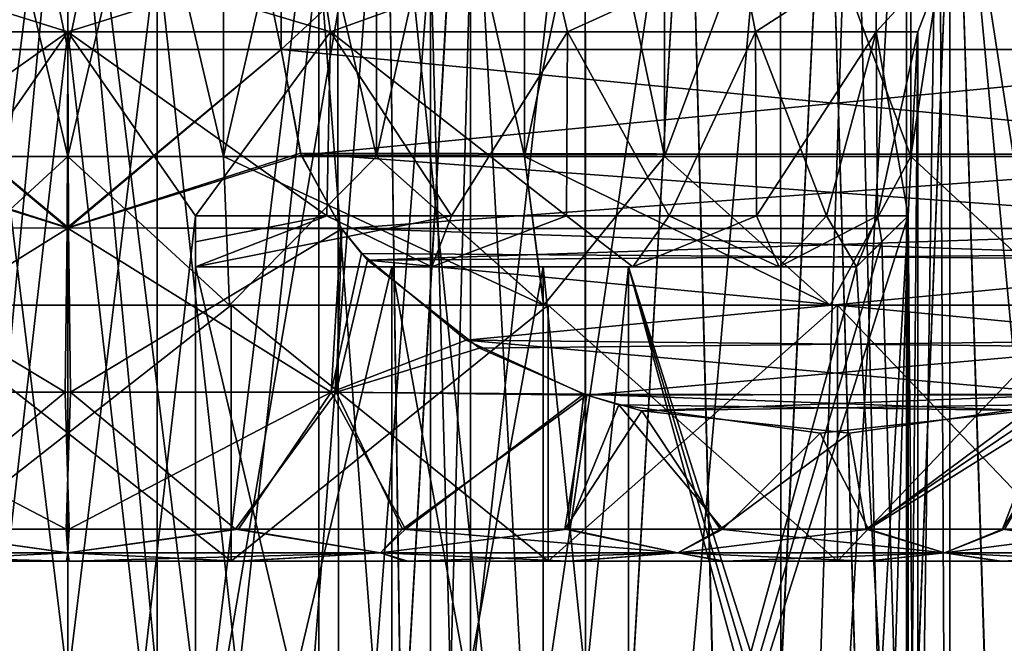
# Model space of a CAD drawing. Header units: metres. Extents: x -90 to 90, y -173 to 74.
# Tile 513 of 564: x 59.62 to 67.33, y 23.36 to 28.23. Entities that reach past the tile are written whole.
import ezdxf

# ---------------------------------------------------------------- set-up
doc = ezdxf.new("R2010")
doc.units = ezdxf.units.M
doc.layers.add('solid_509418_01', color=7, linetype='CONTINUOUS')

msp = doc.modelspace()

# ---------------------------------------------------------------- linework, layer by layer
at = {"layer": 'solid_509418_01'}
for points in [[(60, 28, 13), (60, 36, 13), (58.330128, 36, 12.892304)], [(58.330128, 28, 12.892304), (60, 28, 13), (58.330128, 36, 12.892304)], [(58.330128, 28, -12.892304), (58.330128, 36, -12.892304), (60, 36, -13)], [(60, 28, -13), (58.330128, 28, -12.892304), (60, 36, -13)], [(61.669872, 28, 12.892304), (61.669872, 36, 12.892304), (60, 36, 13)], [(60, 28, 13), (61.669872, 28, 12.892304), (60, 36, 13)], [(60, 28, -13), (60, 36, -13), (61.669872, 36, -12.892304)], [(61.669872, 28, -12.892304), (60, 28, -13), (61.669872, 36, -12.892304)], [(61.669872, 28, 12.892304), (70.330124, 36, 7.892305), (61.669872, 36, 12.892304)], [(61.669872, 28, 12.892304), (70.330124, 28, 7.892305), (70.330124, 36, 7.892305)], [(70.330124, 28, -7.892305), (61.669872, 36, -12.892304), (70.330124, 36, -7.892305)], [(61.669872, 28, -12.892304), (61.669872, 36, -12.892304), (70.330124, 28, -7.892305)], [(58.781998, 27.162001, 9.23553), (58.781506, 32.338001, 9.235465), (59.999569, 32.338001, 9.3155)], [(58.781818, 27.162001, -9.235506), (59.999912, 27.162001, -9.3155), (58.782372, 32.338001, -9.235579)], [(60.000088, 27.162001, 9.3155), (58.781998, 27.162001, 9.23553), (59.999569, 32.338001, 9.3155)], [(59.999912, 27.162001, -9.3155), (60.000431, 32.338001, -9.3155), (58.782372, 32.338001, -9.235579)], [(60.000088, 27.162001, 9.3155), (59.999569, 32.338001, 9.3155), (61.217628, 32.338001, 9.235579)], [(59.999912, 27.162001, -9.3155), (61.218002, 27.162001, -9.23553), (60.000431, 32.338001, -9.3155)], [(61.218182, 27.162001, 9.235506), (60.000088, 27.162001, 9.3155), (61.217628, 32.338001, 9.235579)], [(61.218002, 27.162001, -9.23553), (61.218494, 32.338001, -9.235465), (60.000431, 32.338001, -9.3155)], [(61.218182, 27.162001, 9.235506), (61.217628, 32.338001, 9.235579), (62.415245, 32.338001, 8.996951)], [(61.218002, 27.162001, -9.23553), (62.415642, 27.162001, -8.996844), (61.218494, 32.338001, -9.235465)], [(62.415821, 27.162001, 8.996797), (61.218182, 27.162001, 9.235506), (62.415245, 32.338001, 8.996951)], [(62.415642, 27.162001, -8.996844), (62.4161, 32.338001, -8.996721), (61.218494, 32.338001, -9.235465)], [(62.415821, 27.162001, 8.996797), (62.415245, 32.338001, 8.996951), (63.572144, 32.338001, 8.603392)], [(62.415642, 27.162001, -8.996844), (63.572552, 27.162001, -8.603221), (62.4161, 32.338001, -8.996721)], [(63.572723, 27.162001, 8.60315), (62.415821, 27.162001, 8.996797), (63.572144, 32.338001, 8.603392)], [(63.572552, 27.162001, -8.603221), (63.572968, 32.338001, -8.603049), (62.4161, 32.338001, -8.996721)], [(63.572723, 27.162001, 8.60315), (63.572144, 32.338001, 8.603392), (64.667511, 32.338001, 8.061817)], [(63.572552, 27.162001, -8.603221), (64.667908, 27.161999, -8.061587), (63.572968, 32.338001, -8.603049)], [(64.66806, 27.161999, 8.061497), (63.572723, 27.162001, 8.60315), (64.667511, 32.338001, 8.061817)], [(64.667908, 27.161999, -8.061587), (64.668266, 32.338001, -8.06138), (63.572968, 32.338001, -8.603049)], [(64.66806, 27.161999, 8.061497), (64.667511, 32.338001, 8.061817), (66.595932, 32.338001, 6.578163)], [(64.667908, 27.161999, -8.061587), (66.596291, 27.162001, -6.577804), (64.668266, 32.338001, -8.06138)], [(66.596413, 27.162001, 6.577681), (64.66806, 27.161999, 8.061497), (66.595932, 32.338001, 6.578163)], [(66.596291, 27.162001, -6.577804), (66.596527, 32.338001, -6.577569), (64.668266, 32.338001, -8.06138)], [(66.596413, 27.162001, 6.577681), (66.595932, 32.338001, 6.578163), (67.399361, 32.337997, 5.659327)], [(66.596291, 27.162001, -6.577804), (67.399719, 27.162003, -5.658859), (66.596527, 32.338001, -6.577569)], [(67.399834, 27.162001, 5.658709), (66.596413, 27.162001, 6.577681), (67.399361, 32.337997, 5.659327)], [(67.399719, 27.162003, -5.658859), (67.399918, 32.337997, -5.6586), (66.596527, 32.338001, -6.577569)], [(57.867241, 13.8, 6.56205), (60, 31, 6.9), (60, 13.8, 6.9)], [(57.892887, 30.999996, 6.570394), (60, 31, 6.9), (57.867241, 13.8, 6.56205)], [(57.892029, 30.999996, -6.570118), (57.867241, 13.8, -6.56205), (60, 13.8, -6.9)], [(57.892029, 30.999996, -6.570118), (60, 13.8, -6.9), (60, 31, -6.9)], [(62.132759, 13.8, -6.56205), (62.107113, 30.999996, -6.570394), (60, 31, -6.9)], [(60, 13.8, -6.9), (62.132759, 13.8, -6.56205), (60, 31, -6.9)], [(60, 13.8, 6.9), (60, 31, 6.9), (62.107971, 30.999996, 6.570118)], [(62.132759, 13.8, 6.56205), (60, 13.8, 6.9), (62.107971, 30.999996, 6.570118)], [(62.132759, 13.8, -6.56205), (63.115177, 31.000002, -6.156758), (62.107113, 30.999996, -6.570394)], [(62.132759, 13.8, 6.56205), (62.107971, 30.999996, 6.570118), (63.116104, 31.000004, 6.15629)], [(62.132759, 13.8, 6.56205), (63.116104, 31.000004, 6.15629), (64.046997, 30.999994, 5.588542)], [(62.132759, 13.8, -6.56205), (64.055878, 13.8, -5.581933), (63.115177, 31.000002, -6.156758)], [(64.055878, 13.8, 5.581933), (62.132759, 13.8, 6.56205), (64.046997, 30.999994, 5.588542)], [(64.055878, 13.8, -5.581933), (64.046219, 30.999996, -5.589104), (63.115177, 31.000002, -6.156758)], [(64.055878, 13.8, -5.581933), (65.57634, 31.000002, -4.063793), (64.046219, 30.999996, -5.589104)], [(64.055878, 13.8, 5.581933), (64.046997, 30.999994, 5.588542), (65.576851, 31.000002, 4.063094)], [(64.055878, 13.8, -5.581933), (65.581932, 13.8, -4.055875), (65.57634, 31.000002, -4.063793)], [(65.581932, 13.8, 4.055875), (64.055878, 13.8, 5.581933), (65.576851, 31.000002, 4.063094)], [(65.581932, 13.8, -4.055875), (66.14431, 31, -3.139663), (65.57634, 31.000002, -4.063793)], [(65.581932, 13.8, 4.055875), (65.576851, 31.000002, 4.063094), (66.144722, 31, 3.138854)], [(65.581932, 13.8, -4.055875), (66.56205, 13.8, -2.132757), (66.14431, 31, -3.139663)], [(65.581932, 13.8, 4.055875), (66.144722, 31, 3.138854), (66.561081, 31, 2.135944)], [(66.56205, 13.8, 2.132757), (65.581932, 13.8, 4.055875), (66.561081, 31, 2.135944)], [(66.56205, 13.8, -2.132757), (66.560799, 31, -2.136813), (66.14431, 31, -3.139663)], [(66.56205, 13.8, -2.132757), (66.814682, 31, -1.081715), (66.560799, 31, -2.136813)], [(66.56205, 13.8, 2.132757), (66.561081, 31, 2.135944), (66.814819, 31, 1.080829)], [(66.56205, 13.8, -2.132757), (66.900002, 13.8), (66.814682, 31, -1.081715)], [(66.900002, 13.8), (66.56205, 13.8, 2.132757), (66.814819, 31, 1.080829)], [(66.900002, 13.8), (66.900002, 31, -0.000445), (66.814682, 31, -1.081715)], [(66.900002, 13.8), (66.814819, 31, 1.080829), (66.900002, 31, -0.000445)], [(58.636555, 15.961881, -10.388408), (57.509415, 30.499996, -10.17718), (60, 30.5, -10.4775)], [(60, 15.961881, 10.4775), (60, 30.5, 10.4775), (57.509468, 30.499996, 10.177193)], [(58.635685, 15.961881, 10.388294), (60, 15.961881, 10.4775), (57.509468, 30.499996, 10.177193)], [(58.636555, 15.961881, -10.388408), (60, 30.5, -10.4775), (60, 15.961881, -10.4775)], [(62.490532, 30.499996, -10.177193), (60, 15.961881, -10.4775), (60, 30.5, -10.4775)], [(61.363445, 15.961881, 10.388408), (60, 30.5, 10.4775), (60, 15.961881, 10.4775)], [(61.363445, 15.961881, 10.388408), (62.490585, 30.499996, 10.17718), (60, 30.5, 10.4775)], [(61.364315, 15.961881, -10.388294), (60, 15.961881, -10.4775), (62.490532, 30.499996, -10.177193)], [(61.363445, 15.961881, 10.388408), (62.703533, 15.961881, 10.122693), (62.490585, 30.499996, 10.17718)], [(62.7052, 15.961881, -10.122248), (61.364315, 15.961881, -10.388294), (62.490532, 30.499996, -10.177193)], [(62.7052, 15.961881, -10.122248), (62.490532, 30.499996, -10.177193), (64.854973, 30.5, -9.284785)], [(64.000961, 15.961881, 9.683507), (64.855042, 30.5, 9.284749), (62.490585, 30.499996, 10.17718)], [(62.703533, 15.961881, 10.122693), (64.000961, 15.961881, 9.683507), (62.490585, 30.499996, 10.17718)], [(64.00367, 15.961881, -9.682386), (62.7052, 15.961881, -10.122248), (64.854973, 30.5, -9.284785)], [(64.000961, 15.961881, 9.683507), (65.229935, 15.961881, 9.078865), (64.855042, 30.5, 9.284749)], [(65.2341, 15.961881, -9.076462), (64.00367, 15.961881, -9.682386), (64.854973, 30.5, -9.284785)], [(65.2341, 15.961881, -9.076462), (64.854973, 30.5, -9.284785), (65.940865, 30.5, -8.630422)], [(65.229935, 15.961881, 9.078865), (65.940926, 30.5, 8.630378), (64.855042, 30.5, 9.284749)], [(65.229935, 15.961881, 9.078865), (66.370476, 15.961881, 8.318354), (65.940926, 30.5, 8.630378)], [(66.374794, 15.961881, -8.315045), (65.2341, 15.961881, -9.076462), (65.940865, 30.5, -8.630422)], [(66.374794, 15.961881, -8.315045), (65.940865, 30.5, -8.630422), (66.939148, 30.5, -7.850239)], [(66.370476, 15.961881, 8.318354), (66.939201, 30.5, 7.85019), (65.940926, 30.5, 8.630378)], [(66.370476, 15.961881, 8.318354), (67.402588, 15.961881, 7.414829), (66.939201, 30.5, 7.85019)], [(67.406265, 15.961881, -7.411157), (66.374794, 15.961881, -8.315045), (66.939148, 30.5, -7.850239)], [(67.406265, 15.961881, -7.411157), (66.939148, 30.5, -7.850239), (68.61795, 30.5, -5.958935)], [(68.307732, 15.961881, 6.384322), (68.617996, 30.5, 5.958874), (66.939201, 30.5, 7.85019)], [(67.402588, 15.961881, 7.414829), (68.307732, 15.961881, 6.384322), (66.939201, 30.5, 7.85019)], [(58.039276, 28.753868, 6.677609), (57.945038, 28.136932, 6.324526), (60, 28.136932, 6.65)], [(60, 28.753868, -6.959518), (60, 28.136932, -6.65), (57.945038, 28.136932, -6.324526)], [(60, 28.753868, -6.959518), (57.945038, 28.136932, -6.324526), (58.039276, 28.753868, -6.677609)], [(58.039276, 28.753868, 6.677609), (60, 28.136932, 6.65), (60, 28.753868, 6.959518)], [(59.299309, 28.799999, -3.071033), (59.299309, 17.299999, -3.071033), (60.700691, 17.299999, -3.071033)], [(59.299309, 28.799999, -3.071033), (60.700691, 17.299999, -3.071033), (60.700691, 28.799999, -3.071033)], [(60.700691, 28.799999, 3.071033), (60.700691, 17.299999, 3.071033), (59.299309, 17.299999, 3.071033)], [(59.299309, 28.799999, 3.071033), (60.700691, 28.799999, 3.071033), (59.299309, 17.299999, 3.071033)], [(60, 28.753868, 6.959518), (60, 28.136932, 6.65), (62.054962, 28.136932, 6.324526)], [(61.960724, 28.753868, 6.677609), (60, 28.753868, 6.959518), (62.054962, 28.136932, 6.324526)], [(61.960724, 28.753868, -6.677609), (62.054962, 28.136932, -6.324526), (60, 28.136932, -6.65)], [(61.960724, 28.753868, -6.677609), (60, 28.136932, -6.65), (60, 28.753868, -6.959518)], [(60.700691, 28.799999, -3.071033), (60.700691, 17.299999, -3.071033), (61.964172, 17.299999, -2.462604)], [(60.700691, 28.799999, -3.071033), (61.964172, 17.299999, -2.462604), (61.964172, 28.799999, -2.462604)], [(61.964172, 28.799999, 2.462604), (61.964172, 17.299999, 2.462604), (60.700691, 17.299999, 3.071033)], [(60.700691, 28.799999, 3.071033), (61.964172, 28.799999, 2.462604), (60.700691, 17.299999, 3.071033)], [(61.960724, 28.753868, 6.677609), (62.054962, 28.136932, 6.324526), (63.7626, 28.753868, 5.854719)], [(63.7626, 28.753868, -5.854719), (62.054962, 28.136932, -6.324526), (61.960724, 28.753868, -6.677609)], [(61.964172, 28.799999, -2.462604), (61.964172, 17.299999, -2.462604), (62.837952, 17.299999, -1.366794)], [(61.964172, 28.799999, -2.462604), (62.837952, 17.299999, -1.366794), (62.837952, 28.799999, -1.366794)], [(62.837952, 28.799999, 1.366794), (62.837952, 17.299999, 1.366794), (61.964172, 17.299999, 2.462604)], [(61.964172, 28.799999, 2.462604), (62.837952, 28.799999, 1.366794), (61.964172, 17.299999, 2.462604)], [(63.7626, 28.753868, 5.854719), (62.054962, 28.136932, 6.324526), (63.908772, 28.136932, 5.379963)], [(63.7626, 28.753868, -5.854719), (63.908772, 28.136932, -5.379963), (62.054962, 28.136932, -6.324526)], [(62.837952, 28.799999, -1.366794), (62.837952, 17.299999, -1.366794), (63.150002, 17.299999)], [(63.150002, 28.799999), (63.150002, 17.299999), (62.837952, 17.299999, 1.366794)], [(62.837952, 28.799999, -1.366794), (63.150002, 17.299999), (63.150002, 28.799999)], [(62.837952, 28.799999, 1.366794), (63.150002, 28.799999), (62.837952, 17.299999, 1.366794)], [(63.7626, 28.753868, 5.854719), (63.908772, 28.136932, 5.379963), (65.259651, 28.753868, 4.557515)], [(65.259651, 28.753868, -4.557515), (63.908772, 28.136932, -5.379963), (63.7626, 28.753868, -5.854719)], [(65.259651, 28.753868, 4.557515), (63.908772, 28.136932, 5.379963), (65.379967, 28.136932, 3.908772)], [(65.259651, 28.753868, -4.557515), (65.379967, 28.136932, -3.908772), (63.908772, 28.136932, -5.379963)], [(65.259651, 28.753868, 4.557515), (65.379967, 28.136932, 3.908772), (66.330597, 28.753868, 2.891088)], [(66.330597, 28.753868, -2.891088), (65.379967, 28.136932, -3.908772), (65.259651, 28.753868, -4.557515)], [(66.330597, 28.753868, 2.891088), (65.379967, 28.136932, 3.908772), (66.324524, 28.136932, 2.054963)], [(66.330597, 28.753868, -2.891088), (66.324524, 28.136932, -2.054963), (65.379967, 28.136932, -3.908772)], [(66.88868, 28.753868, 0.990443), (66.324524, 28.136932, 2.054963), (66.650002, 28.136932)], [(66.330597, 28.753868, 2.891088), (66.324524, 28.136932, 2.054963), (66.88868, 28.753868, 0.990443)], [(66.88868, 28.753868, -0.990443), (66.650002, 28.136932), (66.324524, 28.136932, -2.054963)], [(66.88868, 28.753868, -0.990443), (66.324524, 28.136932, -2.054963), (66.330597, 28.753868, -2.891088)], [(66.88868, 28.753868, 0.990443), (66.650002, 28.136932), (66.88868, 28.753868, -0.990443)], [(59, 26.700006, 6.574382), (60, 28.136932, 6.65), (57.945038, 28.136932, 6.324526)], [(57.973438, 26.700006, -6.333683), (57.945038, 28.136932, -6.324526), (60, 28.136932, -6.65)], [(57.973438, 26.700006, -6.333683), (60, 28.136932, -6.65), (59, 26.700006, -6.574382)], [(59, 26.700006, 6.574382), (60, 17.963068, 6.65), (60, 28.136932, 6.65)], [(59, 19.399994, -6.574382), (60, 28.136932, -6.65), (60, 17.963068, -6.65)], [(59, 19.399994, -6.574382), (59, 26.700006, -6.574382), (60, 28.136932, -6.65)], [(62.026562, 26.700006, 6.333683), (62.054962, 28.136932, 6.324526), (60, 28.136932, 6.65)], [(61, 19.399994, 6.574382), (60, 28.136932, 6.65), (60, 17.963068, 6.65)], [(61, 19.399994, 6.574382), (61, 26.700006, 6.574382), (60, 28.136932, 6.65)], [(62.026562, 26.700006, 6.333683), (60, 28.136932, 6.65), (61, 26.700006, 6.574382)], [(61, 26.700006, -6.574382), (60, 17.963068, -6.65), (60, 28.136932, -6.65)], [(61, 26.700006, -6.574382), (60, 28.136932, -6.65), (62.054962, 28.136932, -6.324526)], [(62.026554, 26.700006, -6.333686), (61, 26.700006, -6.574382), (62.054962, 28.136932, -6.324526)], [(63.002209, 26.700006, -5.933737), (62.026554, 26.700006, -6.333686), (62.054962, 28.136932, -6.324526)], [(62.026562, 26.700006, 6.333683), (63.002224, 26.700006, 5.933731), (62.054962, 28.136932, 6.324526)], [(63.902386, 26.700006, 5.384596), (63.908772, 28.136932, 5.379963), (62.054962, 28.136932, 6.324526)], [(63.002224, 26.700006, 5.933731), (63.902386, 26.700006, 5.384596), (62.054962, 28.136932, 6.324526)], [(63.002209, 26.700006, -5.933737), (62.054962, 28.136932, -6.324526), (63.908772, 28.136932, -5.379963)], [(63.90237, 26.700006, -5.384609), (63.002209, 26.700006, -5.933737), (63.908772, 28.136932, -5.379963)], [(64.704254, 26.700006, -4.700264), (63.90237, 26.700006, -5.384609), (63.908772, 28.136932, -5.379963)], [(63.902386, 26.700006, 5.384596), (64.704277, 26.700006, 4.700242), (63.908772, 28.136932, 5.379963)], [(64.704277, 26.700006, 4.700242), (65.379967, 28.136932, 3.908772), (63.908772, 28.136932, 5.379963)], [(64.704254, 26.700006, -4.700264), (63.908772, 28.136932, -5.379963), (65.379967, 28.136932, -3.908772)], [(65.388031, 26.700006, -3.897648), (64.704254, 26.700006, -4.700264), (65.379967, 28.136932, -3.908772)], [(64.704277, 26.700006, 4.700242), (65.388054, 26.700006, 3.897608), (65.379967, 28.136932, 3.908772)], [(65.936836, 26.700006, 2.996078), (66.324524, 28.136932, 2.054963), (65.379967, 28.136932, 3.908772)], [(65.388054, 26.700006, 3.897608), (65.936836, 26.700006, 2.996078), (65.379967, 28.136932, 3.908772)], [(65.388031, 26.700006, -3.897648), (65.379967, 28.136932, -3.908772), (66.324524, 28.136932, -2.054963)], [(65.936806, 26.700006, -2.99613), (65.388031, 26.700006, -3.897648), (66.324524, 28.136932, -2.054963)], [(66.33567, 26.700006, -2.020334), (65.936806, 26.700006, -2.99613), (66.324524, 28.136932, -2.054963)], [(65.936836, 26.700006, 2.996078), (66.335686, 26.700006, 2.020291), (66.324524, 28.136932, 2.054963)], [(66.574379, 26.700006, 1), (66.650002, 28.136932), (66.324524, 28.136932, 2.054963)], [(66.335686, 26.700006, 2.020291), (66.574379, 26.700006, 1), (66.324524, 28.136932, 2.054963)], [(66.33567, 26.700006, -2.020334), (66.324524, 28.136932, -2.054963), (66.650002, 28.136932)], [(66.574379, 26.700006, -1), (66.33567, 26.700006, -2.020334), (66.650002, 28.136932)], [(66.574379, 26.700006, 1), (66.650002, 17.963068), (66.650002, 28.136932)], [(66.574379, 19.399994, -1), (66.650002, 28.136932), (66.650002, 17.963068)], [(66.574379, 19.399994, -1), (66.574379, 26.700006, -1), (66.650002, 28.136932)], [(59.995228, 26.60667, -12.80194), (58.173267, 27.174551, -12.801743), (58.330128, 28, -12.892304)], [(58.178989, 27.189516, 12.805046), (60.004772, 26.60667, 12.80194), (58.330128, 28, 12.892304)], [(60.004772, 26.60667, 12.80194), (60, 28, 13), (58.330128, 28, 12.892304)], [(59.995228, 26.60667, -12.80194), (58.330128, 28, -12.892304), (60, 28, -13)], [(59.995228, 26.60667, -12.80194), (60, 28, -13), (61.669872, 28, -12.892304)], [(61.821011, 27.189516, -12.805046), (59.995228, 26.60667, -12.80194), (61.669872, 28, -12.892304)], [(60.004772, 26.60667, 12.80194), (61.669872, 28, 12.892304), (60, 28, 13)], [(60.004772, 26.60667, 12.80194), (61.826733, 27.174551, 12.801743), (61.669872, 28, 12.892304)], [(61.826733, 27.174551, 12.801743), (70.330124, 28, 7.892305), (61.669872, 28, 12.892304)], [(70.173126, 27.17421, -7.982948), (61.669872, 28, -12.892304), (70.330124, 28, -7.892305)], [(61.821011, 27.189516, -12.805046), (61.669872, 28, -12.892304), (70.173126, 27.17421, -7.982948)], [(61.826733, 27.174551, 12.801743), (70.179184, 27.190025, 7.979452), (70.330124, 28, 7.892305)], [(59.995228, 26.60667, -12.80194), (57.856495, 26.598705, -12.618853), (58.173267, 27.174551, -12.801743)], [(58.178989, 27.189516, 12.805046), (57.860184, 26.604078, 12.620982), (60.004772, 26.60667, 12.80194)], [(59.999912, 27.162001, -9.3155), (58.734268, 26, -10.400743), (61.265553, 26, -10.400765)], [(58.781818, 27.162001, -9.235506), (58.734268, 26, -10.400743), (59.999912, 27.162001, -9.3155)], [(60.000088, 27.162001, 9.3155), (61.265732, 26, 10.400743), (58.734447, 26, 10.400765)], [(60.000088, 27.162001, 9.3155), (58.734447, 26, 10.400765), (58.781998, 27.162001, 9.23553)], [(61.821011, 27.189516, -12.805046), (62.139816, 26.604078, -12.620982), (59.995228, 26.60667, -12.80194)], [(59.999912, 27.162001, -9.3155), (61.265553, 26, -10.400765), (61.218002, 27.162001, -9.23553)], [(61.218182, 27.162001, 9.235506), (61.265732, 26, 10.400743), (60.000088, 27.162001, 9.3155)], [(60.004772, 26.60667, 12.80194), (62.143505, 26.598705, 12.618853), (61.826733, 27.174551, 12.801743)], [(61.218002, 27.162001, -9.23553), (61.265553, 26, -10.400765), (63.723301, 26, -9.79349)], [(61.218002, 27.162001, -9.23553), (63.723301, 26, -9.79349), (62.415642, 27.162001, -8.996844)], [(62.415821, 27.162001, 8.996797), (61.265732, 26, 10.400743), (61.218182, 27.162001, 9.235506)], [(62.415821, 27.162001, 8.996797), (63.723476, 26, 9.793424), (61.265732, 26, 10.400743)], [(61.821011, 27.189516, -12.805046), (70.173126, 27.17421, -7.982948), (69.856628, 26.598894, -8.165679)], [(61.821011, 27.189516, -12.805046), (69.856628, 26.598894, -8.165679), (62.139816, 26.604078, -12.620982)], [(62.143505, 26.598705, 12.618853), (70.179184, 27.190025, 7.979452), (61.826733, 27.174551, 12.801743)], [(62.143505, 26.598705, 12.618853), (69.860199, 26.604099, 8.16362), (70.179184, 27.190025, 7.979452)], [(62.415642, 27.162001, -8.996844), (63.723301, 26, -9.79349), (63.572552, 27.162001, -8.603221)], [(63.572723, 27.162001, 8.60315), (63.723476, 26, 9.793424), (62.415821, 27.162001, 8.996797)], [(63.572552, 27.162001, -8.603221), (63.723301, 26, -9.79349), (65.96357, 26, -8.614727)], [(63.572552, 27.162001, -8.603221), (65.96357, 26, -8.614727), (64.667908, 27.161999, -8.061587)], [(64.66806, 27.161999, 8.061497), (63.723476, 26, 9.793424), (63.572723, 27.162001, 8.60315)], [(64.66806, 27.161999, 8.061497), (65.963715, 26, 8.614626), (63.723476, 26, 9.793424)], [(64.667908, 27.161999, -8.061587), (65.96357, 26, -8.614727), (66.596291, 27.162001, -6.577804)], [(66.596413, 27.162001, 6.577681), (65.963715, 26, 8.614626), (64.66806, 27.161999, 8.061497)], [(66.596291, 27.162001, -6.577804), (65.96357, 26, -8.614727), (67.852753, 26, -6.936333)], [(66.596413, 27.162001, 6.577681), (67.852875, 26, 6.936195), (65.963715, 26, 8.614626)], [(66.596291, 27.162001, -6.577804), (67.852753, 26, -6.936333), (67.399719, 27.162003, -5.658859)], [(67.399834, 27.162001, 5.658709), (67.852875, 26, 6.936195), (66.596413, 27.162001, 6.577681)], [(59, 26.700006, 6.574382), (59, 19.399994, 6.574382), (60, 17.963068, 6.65)], [(61, 26.700006, -6.574382), (61, 19.399994, -6.574382), (60, 17.963068, -6.65)], [(61, 26.496225, 6.368184), (61, 26.700006, 6.574382), (61, 19.399994, 6.574382)], [(62.026562, 26.700006, 6.333683), (61, 26.700006, 6.574382), (61, 26.496225, 6.368184)], [(61, 26.496225, 6.368184), (61, 26.299999, 6.169481), (62.026562, 26.700006, 6.333683)], [(62.848293, 26.299999, 5.563205), (62.026562, 26.700006, 6.333683), (61, 26.299999, 6.169481)], [(61, 19.603773, -6.368184), (61, 19.399994, -6.574382), (61, 26.700006, -6.574382)], [(61, 26.495544, -6.367493), (61, 26.700006, -6.574382), (62.026554, 26.700006, -6.333686)], [(61, 19.799999, -4.387482), (61, 19.799999, -6.169481), (61, 26.700006, -6.574382)], [(61, 19.603773, -6.368184), (61, 26.700006, -6.574382), (61, 19.799999, -6.169481)], [(61, 26.495544, -6.367493), (61, 19.799999, -4.387482), (61, 26.700006, -6.574382)], [(61, 26.299999, -6.169481), (62.026554, 26.700006, -6.333686), (63.002209, 26.700006, -5.933737)], [(61, 26.495544, -6.367493), (62.026554, 26.700006, -6.333686), (61, 26.299999, -6.169481)], [(61, 26.299999, -6.169481), (63.002209, 26.700006, -5.933737), (62.848206, 26.299999, -5.563251)], [(62.848293, 26.299999, 5.563205), (63.002224, 26.700006, 5.933731), (62.026562, 26.700006, 6.333683)], [(62.848206, 26.299999, -5.563251), (63.002209, 26.700006, -5.933737), (63.90237, 26.700006, -5.384609)], [(62.848206, 26.299999, -5.563251), (63.90237, 26.700006, -5.384609), (64.420845, 26.299999, -4.417914)], [(62.848293, 26.299999, 5.563205), (63.902386, 26.700006, 5.384596), (63.002224, 26.700006, 5.933731)], [(64.420952, 26.299999, 4.417811), (63.902386, 26.700006, 5.384596), (62.848293, 26.299999, 5.563205)], [(64.420845, 26.299999, -4.417914), (63.90237, 26.700006, -5.384609), (64.704254, 26.700006, -4.700264)], [(64.420952, 26.299999, 4.417811), (64.704277, 26.700006, 4.700242), (63.902386, 26.700006, 5.384596)], [(64.387482, 19.799999, 1), (66.169479, 19.799999, 1), (66.574379, 26.700006, 1)], [(66.3685, 26.496542, 1), (64.387482, 19.799999, 1), (66.574379, 26.700006, 1)], [(64.420845, 26.299999, -4.417914), (64.704254, 26.700006, -4.700264), (65.388031, 26.700006, -3.897648)], [(64.420845, 26.299999, -4.417914), (65.388031, 26.700006, -3.897648), (65.565666, 26.299999, -2.843435)], [(65.565727, 26.299999, 2.843322), (64.704277, 26.700006, 4.700242), (64.420952, 26.299999, 4.417811)], [(65.565727, 26.299999, 2.843322), (65.388054, 26.700006, 3.897608), (64.704277, 26.700006, 4.700242)], [(65.565666, 26.299999, -2.843435), (65.388031, 26.700006, -3.897648), (65.936806, 26.700006, -2.99613)], [(65.565727, 26.299999, 2.843322), (65.936836, 26.700006, 2.996078), (65.388054, 26.700006, 3.897608)], [(65.565666, 26.299999, -2.843435), (65.936806, 26.700006, -2.99613), (66.33567, 26.700006, -2.020334)], [(65.565666, 26.299999, -2.843435), (66.33567, 26.700006, -2.020334), (66.169479, 26.299999, -1)], [(66.169479, 26.299999, 1), (65.936836, 26.700006, 2.996078), (65.565727, 26.299999, 2.843322)], [(66.169479, 26.299999, 1), (66.335686, 26.700006, 2.020291), (65.936836, 26.700006, 2.996078)], [(66.369591, 19.602383, 1), (66.574379, 26.700006, 1), (66.169479, 19.799999, 1)], [(66.3685, 26.496542, 1), (66.335686, 26.700006, 2.020291), (66.169479, 26.299999, 1)], [(66.369461, 26.49749, -1), (66.169479, 26.299999, -1), (66.33567, 26.700006, -2.020334)], [(66.33567, 26.700006, -2.020334), (66.574379, 26.700006, -1), (66.369461, 26.49749, -1)], [(66.3685, 26.496542, 1), (66.574379, 26.700006, 1), (66.335686, 26.700006, 2.020291)], [(66.369461, 26.49749, -1), (66.574379, 26.700006, -1), (66.574379, 19.399994, -1)], [(66.369591, 19.602383, 1), (66.574379, 19.399994, 1), (66.574379, 26.700006, 1)], [(66.574379, 26.700006, 1), (66.574379, 19.399994, 1), (66.650002, 17.963068)], [(59.995228, 26.60667, -12.80194), (59.979328, 25.321339, -12.221922), (57.856495, 26.598705, -12.618853)], [(57.856495, 26.598705, -12.618853), (59.979328, 25.321339, -12.221922), (57.898895, 25.321339, -12.039982)], [(57.860184, 26.604078, 12.620982), (57.939632, 25.321339, 12.04702), (60.004772, 26.60667, 12.80194)], [(60.004772, 26.60667, 12.80194), (57.939632, 25.321339, 12.04702), (60.020672, 25.321339, 12.221922)], [(59.995228, 26.60667, -12.80194), (62.060368, 25.321339, -12.04702), (59.979328, 25.321339, -12.221922)], [(62.139816, 26.604078, -12.620982), (62.060368, 25.321339, -12.04702), (59.995228, 26.60667, -12.80194)], [(60.004772, 26.60667, 12.80194), (60.020672, 25.321339, 12.221922), (62.143505, 26.598705, 12.618853)], [(62.143505, 26.598705, 12.618853), (60.020672, 25.321339, 12.221922), (62.101105, 25.321339, 12.039982)], [(62.298195, 26.404497, -12.529544), (62.060368, 25.321339, -12.04702), (62.139816, 26.604078, -12.620982)], [(62.344471, 26.352173, 12.502825), (62.143505, 26.598705, 12.618853), (62.101105, 25.321339, 12.039982)], [(62.139816, 26.604078, -12.620982), (69.856628, 26.598894, -8.165679), (69.656525, 26.353275, -8.281211)], [(62.298195, 26.404497, -12.529544), (62.139816, 26.604078, -12.620982), (69.656525, 26.353275, -8.281211)], [(62.344471, 26.352173, 12.502825), (69.860199, 26.604099, 8.16362), (62.143505, 26.598705, 12.618853)], [(62.344471, 26.352173, 12.502825), (69.702652, 26.405472, 8.254576), (69.860199, 26.604099, 8.16362)], [(61, 26.496225, 6.368184), (61, 19.399994, 6.574382), (61, 26.299999, 6.169481)], [(61, 26.495544, -6.367493), (61, 26.299999, -6.169481), (61, 19.799999, -4.387482)], [(66.3685, 26.496542, 1), (66.169479, 26.299999, 1), (64.387482, 19.799999, 1)], [(66.369461, 26.49749, -1), (66.574379, 19.399994, -1), (66.169479, 26.299999, -1)], [(63.117146, 25.726233, -12.056722), (62.060368, 25.321339, -12.04702), (62.298195, 26.404497, -12.529544)], [(63.220745, 25.66572, 11.996909), (62.344471, 26.352173, 12.502825), (62.101105, 25.321339, 12.039982)], [(63.117146, 25.726233, -12.056722), (62.298195, 26.404497, -12.529544), (69.656525, 26.353275, -8.281211)], [(62.344471, 26.352173, 12.502825), (68.884689, 25.727339, 8.72683), (69.702652, 26.405472, 8.254576)], [(63.220745, 25.66572, 11.996909), (68.884689, 25.727339, 8.72683), (62.344471, 26.352173, 12.502825)], [(63.117146, 25.726233, -12.056722), (69.656525, 26.353275, -8.281211), (68.781715, 25.667105, -8.786283)], [(61, 26.299999, 4.387482), (61, 26.299999, 6.169481), (61, 19.399994, 6.574382)], [(61, 19.604456, 6.367493), (61, 26.299999, 4.387482), (61, 19.399994, 6.574382)], [(61, 26.299999, -4.387482), (64.420845, 26.299999, -4.417914), (65.565666, 26.299999, -2.843435)], [(62.534561, 26.299999, -3.718333), (61, 26.299999, -4.387482), (65.565666, 26.299999, -2.843435)], [(61, 26.299999, -6.169481), (62.848206, 26.299999, -5.563251), (64.420845, 26.299999, -4.417914)], [(61, 26.299999, -4.387482), (61, 26.299999, -6.169481), (64.420845, 26.299999, -4.417914)], [(61, 19.799999, -4.387482), (61, 26.299999, -6.169481), (61, 26.299999, -4.387482)], [(61, 19.799999, -4.387482), (61, 26.299999, -4.387482), (62.534561, 26.299999, -3.718333)], [(61, 19.799999, -4.387482), (62.534561, 26.299999, -3.718333), (62.534561, 19.799999, -3.718333)], [(61, 26.299999, 4.387482), (62.848293, 26.299999, 5.563205), (61, 26.299999, 6.169481)], [(61, 26.299999, 4.387482), (64.420952, 26.299999, 4.417811), (62.848293, 26.299999, 5.563205)], [(61, 26.299999, 4.387482), (62.534561, 26.299999, 3.718333), (64.420952, 26.299999, 4.417811)], [(62.534561, 19.799999, 3.718333), (62.534561, 26.299999, 3.718333), (61, 26.299999, 4.387482)], [(61, 19.799999, 4.387482), (61, 26.299999, 4.387482), (61, 19.799999, 6.169481)], [(61, 19.604456, 6.367493), (61, 19.799999, 6.169481), (61, 26.299999, 4.387482)], [(62.534561, 19.799999, 3.718333), (61, 26.299999, 4.387482), (61, 19.799999, 4.387482)], [(63.718334, 26.299999, -2.53456), (62.534561, 26.299999, -3.718333), (65.565666, 26.299999, -2.843435)], [(62.534561, 19.799999, -3.718333), (62.534561, 26.299999, -3.718333), (63.718334, 26.299999, -2.53456)], [(62.534561, 19.799999, -3.718333), (63.718334, 26.299999, -2.53456), (63.718334, 19.799999, -2.53456)], [(62.534561, 26.299999, 3.718333), (65.565727, 26.299999, 2.843322), (64.420952, 26.299999, 4.417811)], [(62.534561, 26.299999, 3.718333), (63.718334, 26.299999, 2.53456), (65.565727, 26.299999, 2.843322)], [(63.718334, 19.799999, 2.53456), (63.718334, 26.299999, 2.53456), (62.534561, 26.299999, 3.718333)], [(63.718334, 19.799999, 2.53456), (62.534561, 26.299999, 3.718333), (62.534561, 19.799999, 3.718333)], [(63.718334, 26.299999, -2.53456), (65.565666, 26.299999, -2.843435), (66.169479, 26.299999, -1)], [(64.387482, 26.299999, -1), (63.718334, 26.299999, -2.53456), (66.169479, 26.299999, -1)], [(63.718334, 19.799999, -2.53456), (63.718334, 26.299999, -2.53456), (64.387482, 26.299999, -1)], [(63.718334, 19.799999, -2.53456), (64.387482, 26.299999, -1), (64.387482, 19.799999, -1)], [(63.718334, 26.299999, 2.53456), (64.387482, 26.299999, 1), (65.565727, 26.299999, 2.843322)], [(64.387482, 19.799999, 1), (64.387482, 26.299999, 1), (63.718334, 26.299999, 2.53456)], [(64.387482, 19.799999, 1), (63.718334, 26.299999, 2.53456), (63.718334, 19.799999, 2.53456)], [(64.387482, 26.299999, -1), (66.169479, 26.299999, -1), (66.574379, 19.399994, -1)], [(66.368393, 19.603565, -1), (64.387482, 26.299999, -1), (66.574379, 19.399994, -1)], [(64.387482, 19.799999, -1), (64.387482, 26.299999, -1), (66.169479, 19.799999, -1)], [(66.368393, 19.603565, -1), (66.169479, 19.799999, -1), (64.387482, 26.299999, -1)], [(64.387482, 26.299999, 1), (66.169479, 26.299999, 1), (65.565727, 26.299999, 2.843322)], [(64.387482, 19.799999, 1), (66.169479, 26.299999, 1), (64.387482, 26.299999, 1)], [(58.722385, 26, -10.522661), (58.722385, 24, -10.522661), (61.277615, 24, -10.522661)], [(58.722385, 26, -10.522661), (61.277615, 24, -10.522661), (61.277615, 26, -10.522661)], [(61.277615, 26, 10.522661), (61.277615, 24, 10.522661), (58.722385, 24, 10.522661)], [(58.722385, 26, 10.522661), (61.277615, 26, 10.522661), (58.722385, 24, 10.522661)], [(58.734447, 26, 10.400765), (61.277615, 26, 10.522661), (58.722385, 26, 10.522661)], [(61.265553, 26, -10.400765), (58.722385, 26, -10.522661), (61.277615, 26, -10.522661)], [(61.265553, 26, -10.400765), (58.734268, 26, -10.400743), (58.722385, 26, -10.522661)], [(58.734447, 26, 10.400765), (61.265732, 26, 10.400743), (61.277615, 26, 10.522661)], [(61.265553, 26, -10.400765), (61.277615, 26, -10.522661), (63.758614, 26, -9.911188)], [(63.723301, 26, -9.79349), (61.265553, 26, -10.400765), (63.758614, 26, -9.911188)], [(61.265732, 26, 10.400743), (63.758614, 26, 9.911188), (61.277615, 26, 10.522661)], [(61.265732, 26, 10.400743), (63.723476, 26, 9.793424), (63.758614, 26, 9.911188)], [(61.277615, 26, -10.522661), (61.277615, 24, -10.522661), (63.758614, 24, -9.911188)], [(61.277615, 26, -10.522661), (63.758614, 24, -9.911188), (63.758614, 26, -9.911188)], [(63.758614, 26, 9.911188), (63.758614, 24, 9.911188), (61.277615, 24, 10.522661)], [(61.277615, 26, 10.522661), (63.758614, 26, 9.911188), (61.277615, 24, 10.522661)], [(63.723301, 26, -9.79349), (63.758614, 26, -9.911188), (66.021225, 26, -8.723756)], [(65.96357, 26, -8.614727), (63.723301, 26, -9.79349), (66.021225, 26, -8.723756)], [(63.723476, 26, 9.793424), (66.021225, 26, 8.723756), (63.758614, 26, 9.911188)], [(63.723476, 26, 9.793424), (65.963715, 26, 8.614626), (66.021225, 26, 8.723756)], [(63.758614, 26, -9.911188), (63.758614, 24, -9.911188), (66.021225, 24, -8.723756)], [(63.758614, 26, -9.911188), (66.021225, 24, -8.723756), (66.021225, 26, -8.723756)], [(66.021225, 26, 8.723756), (66.021225, 24, 8.723756), (63.758614, 24, 9.911188)], [(63.758614, 26, 9.911188), (66.021225, 26, 8.723756), (63.758614, 24, 9.911188)], [(65.96357, 26, -8.614727), (66.021225, 26, -8.723756), (67.933968, 26, -7.029331)], [(67.852753, 26, -6.936333), (65.96357, 26, -8.614727), (67.933968, 26, -7.029331)], [(65.963715, 26, 8.614626), (67.933968, 26, 7.029331), (66.021225, 26, 8.723756)], [(65.963715, 26, 8.614626), (67.852875, 26, 6.936195), (67.933968, 26, 7.029331)], [(66.021225, 26, -8.723756), (66.021225, 24, -8.723756), (67.933968, 24, -7.029331)], [(66.021225, 26, -8.723756), (67.933968, 24, -7.029331), (67.933968, 26, -7.029331)], [(67.933968, 26, 7.029331), (67.933968, 24, 7.029331), (66.021225, 24, 8.723756)], [(66.021225, 26, 8.723756), (67.933968, 26, 7.029331), (66.021225, 24, 8.723756)], [(63.117146, 25.726233, -12.056722), (64.036736, 25.305733, -11.525795), (62.060368, 25.321339, -12.04702)], [(63.220745, 25.66572, 11.996909), (62.101105, 25.321339, 12.039982), (64.05986, 25.29814, 11.512447)], [(63.117146, 25.726233, -12.056722), (68.781715, 25.667105, -8.786283), (67.940613, 25.298288, -9.271892)], [(63.117146, 25.726233, -12.056722), (67.940613, 25.298288, -9.271892), (64.036736, 25.305733, -11.525795)], [(63.220745, 25.66572, 11.996909), (64.05986, 25.29814, 11.512447), (68.884689, 25.727339, 8.72683)], [(68.884689, 25.727339, 8.72683), (64.05986, 25.29814, 11.512447), (67.963654, 25.305866, 9.258588)], [(58.687298, 24.25, -11.230732), (57.898895, 25.321339, -12.039982), (59.979328, 25.321339, -12.221922)], [(57.939632, 25.321339, 12.04702), (58.664616, 24.25, 11.228057), (59.988583, 24.25, 11.307183)], [(60.020672, 25.321339, 12.221922), (57.939632, 25.321339, 12.04702), (59.988583, 24.25, 11.307183)], [(60.011417, 24.25, -11.307183), (58.687298, 24.25, -11.230732), (59.979328, 25.321339, -12.221922)], [(60.011417, 24.25, -11.307183), (59.979328, 25.321339, -12.221922), (62.060368, 25.321339, -12.04702)], [(60.020672, 25.321339, 12.221922), (59.988583, 24.25, 11.307183), (61.312702, 24.25, 11.230732)], [(61.335384, 24.25, -11.228057), (60.011417, 24.25, -11.307183), (62.060368, 25.321339, -12.04702)], [(62.101105, 25.321339, 12.039982), (60.020672, 25.321339, 12.221922), (61.312702, 24.25, 11.230732)], [(62.101105, 25.321339, 12.039982), (61.312702, 24.25, 11.230732), (62.619503, 24.25, 10.999578)], [(62.64172, 24.25, -10.994264), (61.335384, 24.25, -11.228057), (62.060368, 25.321339, -12.04702)], [(62.64172, 24.25, -10.994264), (62.060368, 25.321339, -12.04702), (64.036736, 25.305733, -11.525795)], [(64.05986, 25.29814, 11.512447), (62.101105, 25.321339, 12.039982), (62.619503, 24.25, 10.999578)], [(64.05986, 25.29814, 11.512447), (62.619503, 24.25, 10.999578), (63.890072, 24.25, 10.616961)], [(63.911457, 24.25, -10.609101), (62.64172, 24.25, -10.994264), (64.036736, 25.305733, -11.525795)], [(64.491806, 25.175964, 11.26306), (64.05986, 25.29814, 11.512447), (63.890072, 24.25, 10.616961)], [(63.911457, 24.25, -10.609101), (64.036736, 25.305733, -11.525795), (64.311005, 25.222818, -11.367448)], [(64.036736, 25.305733, -11.525795), (67.940613, 25.298288, -9.271892), (67.511391, 25.176748, -9.519702)], [(64.036736, 25.305733, -11.525795), (67.511391, 25.176748, -9.519702), (64.311005, 25.222818, -11.367448)], [(67.963654, 25.305866, 9.258588), (64.05986, 25.29814, 11.512447), (64.491806, 25.175964, 11.26306)], [(67.963654, 25.305866, 9.258588), (64.491806, 25.175964, 11.26306), (67.69165, 25.223558, 9.415629)], [(66.26564, 24.25, -9.412456), (67.511391, 25.176748, -9.519702), (67.940613, 25.298288, -9.271892)], [(67.329788, 24.25, -8.609687), (66.26564, 24.25, -9.412456), (67.940613, 25.298288, -9.271892)], [(67.963654, 25.305866, 9.258588), (67.312134, 24.25, 8.624689), (68.281898, 24.25, 7.698225)], [(67.963654, 25.305866, 9.258588), (67.69165, 25.223558, 9.415629), (67.312134, 24.25, 8.624689)], [(65.123856, 24.25, -10.079613), (63.911457, 24.25, -10.609101), (64.311005, 25.222818, -11.367448)], [(64.311005, 25.222818, -11.367448), (67.511391, 25.176748, -9.519702), (65.88588, 25.000965, -10.458193)], [(65.123856, 24.25, -10.079613), (64.311005, 25.222818, -11.367448), (65.88588, 25.000965, -10.458193)], [(67.69165, 25.223558, 9.415629), (64.491806, 25.175964, 11.26306), (66.117249, 25.001019, 10.324612)], [(67.69165, 25.223558, 9.415629), (66.117249, 25.001019, 10.324612), (66.246582, 24.25, 9.425114)], [(67.69165, 25.223558, 9.415629), (66.246582, 24.25, 9.425114), (67.312134, 24.25, 8.624689)], [(64.491806, 25.175964, 11.26306), (63.890072, 24.25, 10.616961), (65.1036, 24.25, 10.089888)], [(66.117249, 25.001019, 10.324612), (64.491806, 25.175964, 11.26306), (65.1036, 24.25, 10.089888)], [(66.26564, 24.25, -9.412456), (65.88588, 25.000965, -10.458193), (67.511391, 25.176748, -9.519702)], [(66.117249, 25.001019, 10.324612), (65.1036, 24.25, 10.089888), (66.246582, 24.25, 9.425114)], [(66.26564, 24.25, -9.412456), (65.123856, 24.25, -10.079613), (65.88588, 25.000965, -10.458193)], [(60, 24.064585, 10.999305), (58.664616, 24.25, 11.228057), (57.552425, 24.064585, 10.723529)], [(57.552425, 24.064585, -10.723529), (58.687298, 24.25, -11.230732), (60, 24.064585, -10.999305)], [(60, 24.064585, 10.999305), (59.988583, 24.25, 11.307183), (58.664616, 24.25, 11.228057)], [(60, 24.064585, -10.999305), (58.687298, 24.25, -11.230732), (60.011417, 24.25, -11.307183)], [(60, 24.064585, 10.999305), (61.312702, 24.25, 11.230732), (59.988583, 24.25, 11.307183)], [(62.447575, 24.064585, 10.723529), (61.312702, 24.25, 11.230732), (60, 24.064585, 10.999305)], [(60, 24.064585, -10.999305), (60.011417, 24.25, -11.307183), (61.335384, 24.25, -11.228057)], [(60, 24.064585, -10.999305), (61.335384, 24.25, -11.228057), (62.447575, 24.064585, -10.723529)], [(62.447575, 24.064585, 10.723529), (62.619503, 24.25, 10.999578), (61.312702, 24.25, 11.230732)], [(62.447575, 24.064585, -10.723529), (61.335384, 24.25, -11.228057), (62.64172, 24.25, -10.994264)], [(64.772423, 24.064585, 9.91003), (62.619503, 24.25, 10.999578), (62.447575, 24.064585, 10.723529)], [(62.447575, 24.064585, -10.723529), (62.64172, 24.25, -10.994264), (63.911457, 24.25, -10.609101)], [(62.447575, 24.064585, -10.723529), (63.911457, 24.25, -10.609101), (64.772423, 24.064585, -9.91003)], [(64.772423, 24.064585, 9.91003), (63.890072, 24.25, 10.616961), (62.619503, 24.25, 10.999578)], [(64.772423, 24.064585, 9.91003), (65.1036, 24.25, 10.089888), (63.890072, 24.25, 10.616961)], [(64.772423, 24.064585, -9.91003), (63.911457, 24.25, -10.609101), (65.123856, 24.25, -10.079613)], [(66.857956, 24.064585, 8.599603), (65.1036, 24.25, 10.089888), (64.772423, 24.064585, 9.91003)], [(64.772423, 24.064585, -9.91003), (65.123856, 24.25, -10.079613), (66.26564, 24.25, -9.412456)], [(64.772423, 24.064585, -9.91003), (66.26564, 24.25, -9.412456), (66.857956, 24.064585, -8.599603)], [(66.857956, 24.064585, 8.599603), (66.246582, 24.25, 9.425114), (65.1036, 24.25, 10.089888)], [(66.857956, 24.064585, 8.599603), (67.312134, 24.25, 8.624689), (66.246582, 24.25, 9.425114)], [(66.857956, 24.064585, -8.599603), (66.26564, 24.25, -9.412456), (67.329788, 24.25, -8.609687)], [(68.599602, 24.064585, 6.857954), (67.312134, 24.25, 8.624689), (66.857956, 24.064585, 8.599603)], [(66.857956, 24.064585, -8.599603), (67.329788, 24.25, -8.609687), (68.297592, 24.25, -7.681309)], [(66.857956, 24.064585, -8.599603), (68.297592, 24.25, -7.681309), (68.599602, 24.064585, -6.857954)], [(68.599602, 24.064585, 6.857954), (68.281898, 24.25, 7.698225), (67.312134, 24.25, 8.624689)], [(57.552425, 24.064585, 10.723529), (58.654415, 24, 10.560265), (59.989323, 24, 10.645675)], [(60, 24.064585, 10.999305), (57.552425, 24.064585, 10.723529), (59.989323, 24, 10.645675)], [(57.552425, 24.064585, -10.723529), (60, 24.064585, -10.999305), (58.675613, 24, -10.562945)], [(60, 24.064585, -10.999305), (60.010677, 24, -10.645675), (58.675613, 24, -10.562945)], [(60, 24.064585, 10.999305), (59.989323, 24, 10.645675), (61.324387, 24, 10.562945)], [(62.447575, 24.064585, 10.723529), (60, 24.064585, 10.999305), (61.324387, 24, 10.562945)], [(60, 24.064585, -10.999305), (62.447575, 24.064585, -10.723529), (60.010677, 24, -10.645675)], [(62.447575, 24.064585, -10.723529), (61.345585, 24, -10.560265), (60.010677, 24, -10.645675)], [(62.447575, 24.064585, 10.723529), (61.324387, 24, 10.562945), (62.639385, 24, 10.313273)], [(62.447575, 24.064585, -10.723529), (62.66008, 24, -10.307956), (61.345585, 24, -10.560265)], [(62.447575, 24.064585, 10.723529), (62.639385, 24, 10.313273), (63.912056, 24, 9.900915)], [(64.772423, 24.064585, 9.91003), (62.447575, 24.064585, 10.723529), (63.912056, 24, 9.900915)], [(62.447575, 24.064585, -10.723529), (64.772423, 24.064585, -9.91003), (62.66008, 24, -10.307956)], [(64.772423, 24.064585, -9.91003), (63.931866, 24, -9.893066), (62.66008, 24, -10.307956)], [(64.772423, 24.064585, 9.91003), (63.912056, 24, 9.900915), (65.119957, 24, 9.333704)], [(64.772423, 24.064585, -9.91003), (65.138603, 24, -9.32345), (63.931866, 24, -9.893066)], [(64.772423, 24.064585, 9.91003), (65.119957, 24, 9.333704), (66.248238, 24, 8.6193)], [(66.857956, 24.064585, 8.599603), (64.772423, 24.064585, 9.91003), (66.248238, 24, 8.6193)], [(64.772423, 24.064585, -9.91003), (66.857956, 24.064585, -8.599603), (65.138603, 24, -9.32345)], [(66.857956, 24.064585, -8.599603), (66.265633, 24, -8.606666), (65.138603, 24, -9.32345)], [(66.857956, 24.064585, 8.599603), (66.248238, 24, 8.6193), (67.288521, 24, 7.759377)], [(66.857956, 24.064585, -8.599603), (67.304367, 24, -7.74445), (66.265633, 24, -8.606666)], [(66.857956, 24.064585, 8.599603), (67.288521, 24, 7.759377), (68.213356, 24, 6.771709)], [(68.599602, 24.064585, 6.857954), (66.857956, 24.064585, 8.599603), (68.213356, 24, 6.771709)], [(66.857956, 24.064585, -8.599603), (68.599602, 24.064585, -6.857954), (67.304367, 24, -7.74445)], [(68.599602, 24.064585, -6.857954), (68.226852, 24, -6.755289), (67.304367, 24, -7.74445)], [(61.324387, 24, 10.562945), (58.654415, 24, 10.560265), (58.722385, 24, 10.522661)], [(61.324387, 24, 10.562945), (59.989323, 24, 10.645675), (58.654415, 24, 10.560265)], [(58.675613, 24, -10.562945), (61.277615, 24, -10.522661), (58.722385, 24, -10.522661)], [(58.675613, 24, -10.562945), (61.345585, 24, -10.560265), (61.277615, 24, -10.522661)], [(58.675613, 24, -10.562945), (60.010677, 24, -10.645675), (61.345585, 24, -10.560265)], [(61.324387, 24, 10.562945), (58.722385, 24, 10.522661), (61.277615, 24, 10.522661)], [(62.66008, 24, -10.307956), (63.758614, 24, -9.911188), (61.277615, 24, -10.522661)], [(61.345585, 24, -10.560265), (62.66008, 24, -10.307956), (61.277615, 24, -10.522661)], [(62.639385, 24, 10.313273), (61.277615, 24, 10.522661), (63.758614, 24, 9.911188)], [(62.639385, 24, 10.313273), (61.324387, 24, 10.562945), (61.277615, 24, 10.522661)], [(63.912056, 24, 9.900915), (62.639385, 24, 10.313273), (63.758614, 24, 9.911188)], [(62.66008, 24, -10.307956), (63.931866, 24, -9.893066), (63.758614, 24, -9.911188)], [(65.138603, 24, -9.32345), (66.021225, 24, -8.723756), (63.758614, 24, -9.911188)], [(63.931866, 24, -9.893066), (65.138603, 24, -9.32345), (63.758614, 24, -9.911188)], [(63.912056, 24, 9.900915), (63.758614, 24, 9.911188), (66.021225, 24, 8.723756)], [(65.119957, 24, 9.333704), (63.912056, 24, 9.900915), (66.021225, 24, 8.723756)], [(66.248238, 24, 8.6193), (65.119957, 24, 9.333704), (66.021225, 24, 8.723756)], [(65.138603, 24, -9.32345), (66.265633, 24, -8.606666), (66.021225, 24, -8.723756)], [(67.304367, 24, -7.74445), (67.933968, 24, -7.029331), (66.021225, 24, -8.723756)], [(66.265633, 24, -8.606666), (67.304367, 24, -7.74445), (66.021225, 24, -8.723756)], [(66.248238, 24, 8.6193), (66.021225, 24, 8.723756), (67.933968, 24, 7.029331)], [(67.288521, 24, 7.759377), (66.248238, 24, 8.6193), (67.933968, 24, 7.029331)], [(68.213356, 24, 6.771709), (67.288521, 24, 7.759377), (67.933968, 24, 7.029331)], [(67.304367, 24, -7.74445), (68.226852, 24, -6.755289), (67.933968, 24, -7.029331)]]:
    msp.add_3dface(points, dxfattribs=at)

doc.saveas('drawing.dxf')
